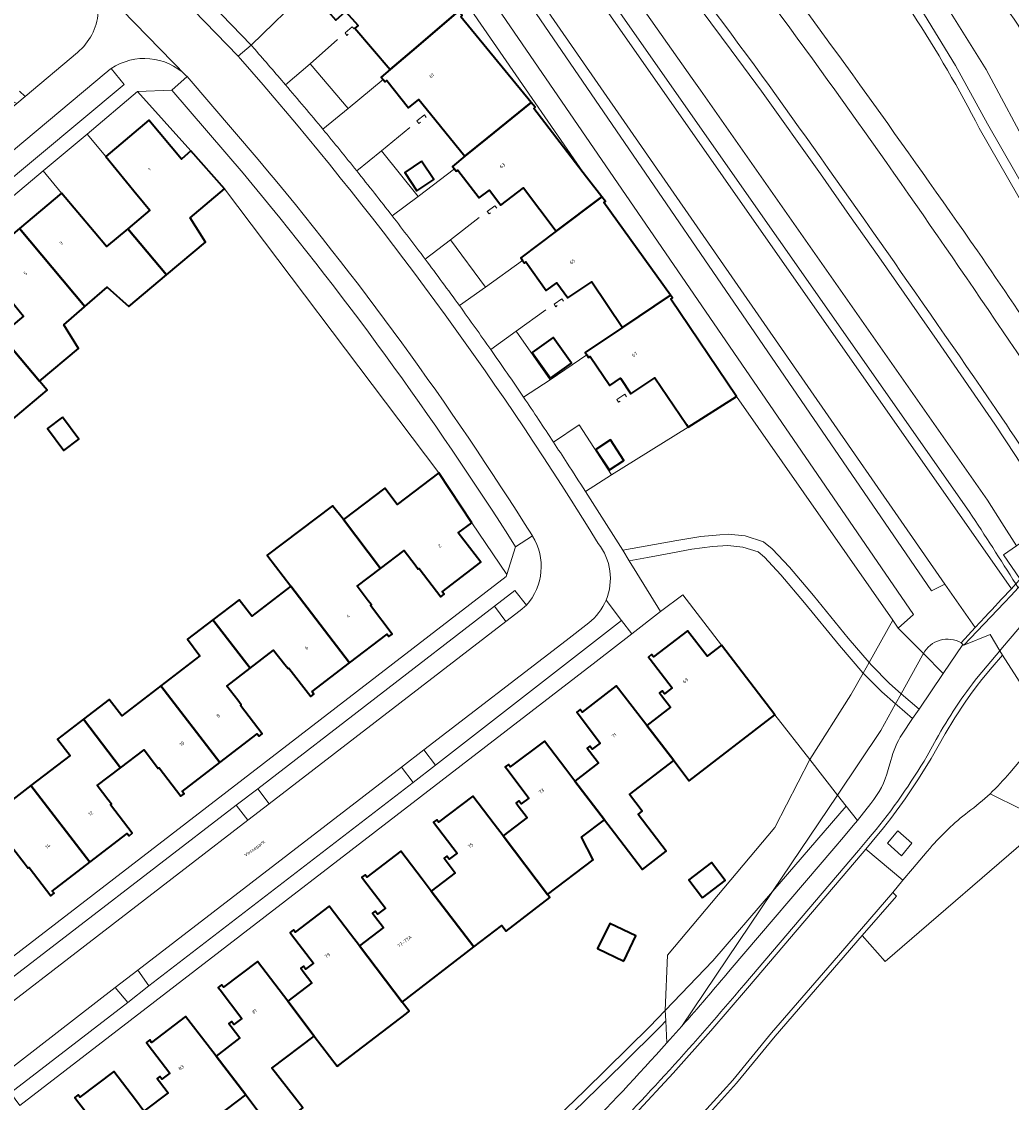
# Model space of a CAD drawing. Header units: metres. Extents: x 197700 to 204338, y 317132 to 325229.
# Tile 959 of 1056: x 198546 to 198649, y 321877 to 321990. Entities that reach past the tile are written whole.
import ezdxf
from ezdxf.enums import TextEntityAlignment as Align

# ---------------------------------------------------------------- set-up
doc = ezdxf.new("R2010")
doc.units = ezdxf.units.M
for name, color, linetype, lineweight in [('B-WE-GR-BEPLANTING_CULTUUR_BODEMBEDEKKER-GV', 90, 'Continuous', 18), ('B-WE-GR-BEPLANTING_CULTUUR_HEESTERS-GV', 90, 'Continuous', 18), ('B-WE-GR-GROENVOORZIENING-GV', 80, 'Continuous', 18), ('B-WE-GW-TALUD_KRUIN-G', 90, 'Continuous', 18), ('B-WE-IE-TERREINAFSCHEIDING_KUNSTMATIG_MUUR-G', 90, 'IE-TERREINAFSCHEIDING-KUNSTMATIG-DICHT', 18), ('B-WE-KW-KUNSTWERK_DEK-GV', 170, 'Continuous', 18), ('B-WE-OG-BEBOUWING-GV', 7, 'Continuous', 35), ('B-WE-OG-BEBOUWING-T18', 10, 'Continuous', 18), ('B-WE-OG-TERREIN_CULTUURSCHEIDING-GV', 7, 'Continuous', 18), ('B-WE-OG-TERREIN_ERF-GV', 7, 'Continuous', 18), ('B-WE-OG-TOPOGRAFIE-T18', 10, 'Continuous', 18), ('B-WE-OG-WATER_SLOOT-GV', 120, 'Continuous', 18), ('B-WE-VH-VERHARDING_ASFALT-GV', 252, 'Continuous', 18), ('B-WE-VH-VERHARDING_BETON-GV', 252, 'Continuous', 18), ('B-WE-VH-VERHARDING_BETONSTRAATSTEEN-GV', 252, 'Continuous', 18), ('B-WE-VH-VERHARDING_GESLOTEN-GV', 252, 'Continuous', 18), ('B-WE-VH-VERHARDING_TEGEL-GV', 252, 'Continuous', 18)]:
    doc.layers.add(name, color=color, linetype=linetype, lineweight=lineweight)
doc.styles.add('NLCS-ISO-M200-T18', font='NLCS-ISO.ttf', dxfattribs={"height": 0.36})
doc.linetypes.add('IE-TERREINAFSCHEIDING-KUNSTMATIG-DICHT', pattern='A,8,-1,[82,NLCS.SHX,S=0.75,R=90,X=0,Y=0],-1', length=10)

msp = doc.modelspace()

# ---------------------------------------------------------------- linework, layer by layer
at = {"layer": 'B-WE-GR-BEPLANTING_CULTUUR_BODEMBEDEKKER-GV'}
for points in [[(198577.132, 321979.062), (198579.806, 321981.231), (198575.816, 321985.933), (198573.226, 321983.711)], [(198568.761, 321974.446), (198561.295, 321983.168), (198557.684, 321983.009), (198563.275, 321976.762)], [(198563.275, 321976.762), (198566.809, 321972.789), (198586.527, 321946.656), (198589.328, 321942.943), (198592.788, 321937.713), (198596.473, 321932.286), (198597.396, 321935.177)], [(198584.431, 321969.939), (198587.156, 321971.984), (198583.315, 321976.79), (198580.701, 321974.676)], [(198591.486, 321960.522), (198594.241, 321962.468), (198590.556, 321967.432), (198587.883, 321965.41)], [(198598.231, 321950.892), (198601.032, 321952.736), (198597.463, 321957.819), (198594.776, 321955.906)], [(198604.719, 321941.009), (198607.473, 321942.734), (198604.069, 321947.995), (198601.363, 321946.187)]]:
    msp.add_lwpolyline(points, dxfattribs=at)
for points in [[(198573.226, 321983.711, -0.0043228), (198577.132, 321979.062)], [(198597.396, 321935.177, 0.0327802), (198568.761, 321974.446)], [(198580.701, 321974.676, -0.0041453), (198584.431, 321969.939)], [(198587.883, 321965.41, -0.0038866), (198591.486, 321960.522)], [(198594.776, 321955.906, -0.0041444), (198598.231, 321950.892)], [(198601.363, 321946.187, -0.0021882), (198602.814, 321943.954)], [(198602.814, 321943.954, -0.0016615), (198604.719, 321941.009)]]:
    msp.add_lwpolyline(points, format="xyb", dxfattribs=at)
at = {"layer": 'B-WE-GR-BEPLANTING_CULTUUR_HEESTERS-GV'}
for points in [[(198595.178, 321928.947), (198596.365, 321927.337), (198597.867, 321928.485), (198598.524, 321929.042), (198597.309, 321930.605)], [(198585.402, 321912.043), (198586.64, 321910.43), (198588.989, 321912.233), (198587.76, 321913.861)], [(198568.042, 321908.053), (198569.264, 321906.46), (198571.52, 321908.198), (198570.305, 321909.772)], [(198557.706, 321890.693), (198555.345, 321888.872), (198556.655, 321887.31), (198558.876, 321889.056)], [(198613.114, 321886.483), (198611.464, 321884.77), (198604.655, 321878.052), (198597.768, 321871.411), (198590.879, 321864.77), (198583.975, 321858.145), (198577.11, 321851.458), (198569.844, 321845.338), (198570.285, 321844.664), (198577.625, 321850.846), (198584.529, 321857.568), (198591.433, 321864.193), (198598.323, 321870.835), (198608.625, 321880.846), (198612.604, 321884.8), (198613.167, 321885.385)]]:
    msp.add_lwpolyline(points, close=True, dxfattribs=at)
at = {"layer": 'B-WE-GR-GROENVOORZIENING-GV'}
for points in [[(198650.374, 321931.766), (198648.629, 321934.347), (198649.993, 321935.29), (198648.48, 321937.687), (198646.965, 321940.082), (198616.826, 321983.158), (198615.937, 321984.379), (198606.823, 321997.343), (198582.174, 322033.714)], [(198580.251, 322032.169), (198604.973, 321996.151), (198645.043, 321938.88)], [(198661.677, 321952.977), (198662.521, 321953.514), (198657.068, 321962.143), (198651.485, 321971.753), (198646.971, 321979.623), (198643.614, 321985.756), (198639.948, 321991.71)], [(198646.092, 321979.145), (198655.138, 321963.375)], [(198608.646, 321934.819), (198614.326, 321935.854), (198616.847, 321936.25), (198618.839, 321936.454), (198619.715, 321936.514), (198621.493, 321936.324), (198623.444, 321935.718), (198624.351, 321934.962), (198626.145, 321933.053), (198628.673, 321930.076), (198632.339, 321925.576), (198634.517, 321923.029), (198636.999, 321927.469), (198620.589, 321950.964), (198615.508, 321947.767), (198607.473, 321942.734), (198604.719, 321941.009)], [(198650.192, 321930.882), (198649.935, 321931.288), (198649.467, 321930.78)], [(198646.713, 321927.833), (198645.675, 321926.703), (198644.197, 321925.094), (198644.372, 321924.926)], [(198644.372, 321924.926), (198644.47, 321924.84), (198647.239, 321925.976), (198648.252, 321924.248), (198648.535, 321923.808), (198653.367, 321916.278), (198654.274, 321914.865), (198652.381, 321912.281), (198652.377, 321912.275), (198652.76, 321912.01), (198651.697, 321909.748), (198652.65, 321906.303), (198652.756, 321905.92), (198671.707, 321877.255), (198677.052, 321867.815)], [(198652.381, 321912.281), (198650.985, 321913.452), (198649.291, 321911.439)], [(198647.227, 321909.238), (198650.483, 321907.636), (198652.65, 321906.303), (198651.697, 321909.748), (198652.76, 321912.01), (198652.377, 321912.275), (198652.381, 321912.281)]]:
    msp.add_lwpolyline(points, dxfattribs=at)
for points in [[(198602.743, 322020.65, -0.0075661), (198628.564, 321986.455)], [(198630.941, 322002.404, -0.0511898), (198646.092, 321979.145)], [(198645.902, 321966.261, 0.0076334), (198622.394, 321998.97)], [(198628.564, 321986.455, -0.0092853), (198653.008, 321951.203)], [(198660.914, 321943.78, 0.0073871), (198645.902, 321966.261)], [(198604.719, 321941.009, -0.0030655), (198608.646, 321934.819)], [(198645.043, 321938.88, -0.0041241), (198649.935, 321931.288)], [(198649.467, 321930.78, -0.0026578), (198646.713, 321927.833)], [(198649.291, 321911.439, -0.0311745), (198647.227, 321909.238)]]:
    msp.add_lwpolyline(points, format="xyb", dxfattribs=at)
for points in [[(198628.305, 321912.833), (198632.619, 321919.635), (198633.894, 321921.915), (198633.877, 321921.932), (198632.647, 321923.369), (198631.418, 321924.807), (198627.75, 321929.308), (198625.25, 321932.254), (198624.388, 321933.17), (198623.527, 321934.087), (198622.86, 321934.643), (198621.249, 321935.143), (198619.693, 321935.31), (198618.081, 321935.199), (198615.914, 321934.921), (198613.135, 321934.421), (198611.233, 321934.072), (198609.33, 321933.724), (198610.136, 321932.427), (198612.626, 321928.398), (198614.967, 321930.136), (198619.018, 321924.85), (198624.634, 321917.533)], [(198637.903, 321919.745), (198640.137, 321923.798), (198640.177, 321923.882), (198640.22, 321923.964), (198637.568, 321926.64), (198636.999, 321927.469), (198634.517, 321923.029), (198634.761, 321922.744), (198636.67, 321920.808)], [(198640.22, 321923.964), (198640.177, 321923.882), (198640.137, 321923.798), (198637.903, 321919.745), (198639.773, 321918.133), (198642.3, 321921.865)]]:
    msp.add_lwpolyline(points, close=True, dxfattribs=at)
at = {"layer": 'B-WE-GW-TALUD_KRUIN-G'}
for points in [[(198577.579, 322024.95), (198642.472, 321931.25), (198645.675, 321926.703)], [(198644.197, 321925.094), (198645.675, 321926.703), (198642.472, 321931.25), (198641.061, 321930.571), (198589.442, 322006.007)]]:
    msp.add_lwpolyline(points, dxfattribs=at)
msp.add_lwpolyline([(198640.22, 321923.964, -0.4199473), (198644.197, 321925.094)], format="xyb", dxfattribs=at)
at = {"layer": 'B-WE-IE-TERREINAFSCHEIDING_KUNSTMATIG_MUUR-G'}
for points in [[(198580.434, 321989.588), (198580.227, 321989.819), (198579.491, 321989.158), (198579.668, 321988.91), (198579.817, 321989.042)], [(198578.685, 321988.467), (198575.816, 321985.933)], [(198575.816, 321985.933), (198579.806, 321981.231)], [(198579.806, 321981.231), (198579.809, 321981.228), (198583.496, 321984.272)], [(198588.011, 321980.296), (198587.809, 321980.545), (198587.033, 321979.915)], [(198587.033, 321979.915), (198587.235, 321979.666), (198587.389, 321979.791)], [(198586.271, 321979.245), (198583.315, 321976.79)], [(198583.315, 321976.79), (198587.156, 321971.984)], [(198587.156, 321971.984), (198590.962, 321974.886)], [(198595.404, 321970.762), (198595.217, 321971.009), (198594.418, 321970.406), (198594.61, 321970.159), (198594.747, 321970.263)], [(198593.57, 321969.78), (198590.556, 321967.432)], [(198590.556, 321967.432), (198594.241, 321962.468)], [(198594.241, 321962.468), (198598.129, 321965.246)], [(198602.423, 321960.998), (198602.24, 321961.248), (198601.427, 321960.666), (198601.609, 321960.403), (198601.768, 321960.519)], [(198600.573, 321960.063), (198597.463, 321957.819)], [(198597.463, 321957.819), (198601.032, 321952.736)], [(198601.032, 321952.736), (198604.874, 321955.334)], [(198609.032, 321950.937), (198608.853, 321951.203), (198608.024, 321950.645)], [(198608.024, 321950.645), (198608.202, 321950.379), (198608.37, 321950.492)], [(198607.473, 321942.734), (198604.069, 321947.995)], [(198615.508, 321947.767), (198607.473, 321942.734)]]:
    msp.add_lwpolyline(points, dxfattribs=at)
at = {"layer": 'B-WE-KW-KUNSTWERK_DEK-GV'}
for points in [[(198651.462, 321932.957), (198650.919, 321932.361), (198650.374, 321931.766), (198649.935, 321931.288), (198649.467, 321930.78)], [(198646.713, 321927.833), (198645.675, 321926.703), (198644.197, 321925.094), (198644.372, 321924.926), (198644.47, 321924.84), (198647.239, 321925.976), (198648.252, 321924.248), (198648.535, 321923.808), (198653.367, 321916.278), (198654.274, 321914.865)]]:
    msp.add_lwpolyline(points, dxfattribs=at)
msp.add_lwpolyline([(198649.467, 321930.78, -0.0026578), (198646.713, 321927.833)], format="xyb", dxfattribs=at)
at = {"layer": 'B-WE-OG-BEBOUWING-GV'}
for points in [[(198583.359, 322000.559), (198575.527, 321993.666), (198575.943, 321993.176), (198576.078, 321993.274), (198578.512, 321990.52), (198579.539, 321991.427), (198580.843, 321989.951), (198580.504, 321989.65), (198584.202, 321985.316), (198586.928, 321987.642), (198591.388, 321991.447)], [(198591.388, 321991.447), (198586.928, 321987.642), (198584.202, 321985.316), (198583.284, 321984.533), (198583.496, 321984.272), (198583.694, 321984.028), (198583.848, 321984.153), (198586.155, 321981.312), (198587.213, 321982.171), (198588.447, 321980.65), (198592.057, 321976.202), (198594.397, 321978.101), (198599.037, 321981.867), (198591.624, 321990.86), (198591.788, 321990.993)], [(198601.66, 321968.35), (198606.434, 321971.962), (198604.848, 321974.022), (198599.297, 321981.229), (198599.459, 321981.355), (198599.037, 321981.867), (198594.397, 321978.101), (198592.057, 321976.202), (198590.753, 321975.143), (198590.962, 321974.886), (198591.162, 321974.638), (198591.305, 321974.747), (198593.564, 321971.825), (198594.646, 321972.644), (198595.824, 321971.088), (198598.216, 321972.899)], [(198557.6, 321972.206), (198557.649, 321972.146), (198558.974, 321970.529), (198556.656, 321968.595), (198560.716, 321963.75), (198564.801, 321967.186), (198563.201, 321969.758), (198566.809, 321972.789), (198563.275, 321976.762), (198562.304, 321975.898), (198558.857, 321979.99), (198554.333, 321976.19)], [(198587.517, 321975.689), (198585.739, 321974.493), (198587.024, 321972.581), (198588.802, 321973.777)], [(198545.284, 321968.622), (198552.159, 321960.416), (198554.491, 321962.458), (198556.77, 321960.431), (198560.716, 321963.75), (198556.656, 321968.595), (198554.412, 321966.723), (198553.106, 321968.28), (198549.708, 321972.332)], [(198601.66, 321968.35), (198597.932, 321965.529), (198598.129, 321965.246), (198598.321, 321964.97), (198598.472, 321965.103), (198600.607, 321962.103), (198601.716, 321962.916), (198602.885, 321961.321), (198605.397, 321963.009), (198608.607, 321958.234), (198613.646, 321961.62), (198606.649, 321971.336), (198606.818, 321971.463), (198606.434, 321971.962)], [(198552.159, 321960.416), (198545.284, 321968.622), (198541.002, 321965.031), (198544.319, 321961.076), (198545.713, 321959.414), (198543.329, 321957.408), (198547.377, 321952.578), (198551.467, 321956.006), (198549.952, 321958.484), (198552.111, 321960.374)], [(198531.956, 321957.436), (198538.789, 321949.281), (198541.513, 321946.04), (198548.17, 321951.634), (198547.377, 321952.578), (198543.329, 321957.408), (198541.074, 321955.511), (198539.632, 321957.232), (198536.367, 321961.13)], [(198615.508, 321947.767), (198620.589, 321950.964), (198613.694, 321961.2), (198613.861, 321961.321), (198613.646, 321961.62), (198608.607, 321958.234), (198604.693, 321955.604), (198604.874, 321955.334), (198605.055, 321955.065), (198605.221, 321955.176), (198607.272, 321952.125), (198608.407, 321952.888), (198609.505, 321951.255), (198612.026, 321952.949), (198615.341, 321948.016)], [(198601.059, 321952.9), (198603.261, 321954.463), (198601.345, 321957.163), (198599.143, 321955.6)], [(198549.801, 321948.791), (198548.208, 321947.604), (198549.931, 321945.291), (198551.524, 321946.479)], [(198607.248, 321943.261), (198608.77, 321944.265), (198607.356, 321946.41), (198605.833, 321945.406)], [(198592.788, 321937.713), (198589.328, 321942.943), (198584.966, 321939.616), (198583.638, 321941.357), (198579.315, 321938.035), (198583.214, 321932.91), (198585.681, 321934.788), (198586.831, 321933.277), (198587.171, 321932.83), (198587.259, 321932.897), (198589.535, 321929.93), (198589.872, 321930.195), (198589.678, 321930.446), (198593.751, 321933.561), (198591.369, 321936.633)], [(198573.78, 321931.041), (198579.96, 321922.993), (198583.897, 321926.016), (198584.088, 321925.759), (198584.427, 321926.017), (198582.15, 321929.009), (198582.237, 321929.076), (198581.902, 321929.517), (198580.748, 321931.033), (198583.214, 321932.91), (198579.315, 321938.035), (198578.154, 321939.501), (198571.284, 321934.294), (198571.365, 321934.189)], [(198565.596, 321927.514), (198569.519, 321922.435), (198571.977, 321924.333), (198573.137, 321922.831), (198573.484, 321922.382), (198573.571, 321922.45), (198575.874, 321919.468), (198576.213, 321919.715), (198576.022, 321919.97), (198579.96, 321922.993), (198573.78, 321931.041), (198569.684, 321927.894), (198568.339, 321929.624)], [(198569.519, 321922.435), (198565.596, 321927.514), (198562.931, 321925.465), (198564.231, 321923.727), (198560.123, 321920.571), (198566.308, 321912.511), (198570.245, 321915.532), (198570.442, 321915.281), (198570.783, 321915.536), (198568.48, 321918.518), (198568.567, 321918.585), (198568.197, 321919.064), (198567.061, 321920.536)], [(198611.525, 321923.362), (198613.839, 321920.375), (198613.025, 321919.738), (198612.785, 321920.058), (198612.507, 321919.849), (198612.724, 321919.564), (198613.667, 321918.326), (198611.163, 321916.398), (198613.996, 321912.719), (198615.618, 321910.612), (198624.634, 321917.533), (198619.018, 321924.85), (198617.521, 321923.682), (198615.463, 321926.352), (198611.89, 321923.617), (198611.682, 321923.863), (198611.339, 321923.602)], [(198552.002, 321917.082), (198555.9, 321911.981), (198558.365, 321913.864), (198559.475, 321912.411), (198559.86, 321911.908), (198559.947, 321911.975), (198562.232, 321908.985), (198562.566, 321909.239), (198562.371, 321909.49), (198566.308, 321912.511), (198560.123, 321920.571), (198556.046, 321917.438), (198554.692, 321919.151)], [(198603.598, 321910.58), (198606.727, 321906.503), (198607.766, 321905.149), (198608.324, 321904.411), (198610.721, 321901.298), (198613.212, 321903.209), (198610.257, 321907.06), (198610.702, 321907.402), (198609.355, 321909.157), (198613.996, 321912.719), (198611.163, 321916.398), (198610.214, 321917.629), (198607.946, 321920.57), (198604.374, 321917.819), (198604.178, 321918.076), (198603.833, 321917.82), (198604.001, 321917.593), (198606.264, 321914.544), (198605.443, 321913.922), (198605.202, 321914.241), (198604.923, 321914.029), (198605.164, 321913.711), (198606.088, 321912.491)], [(198555.9, 321911.981), (198552.002, 321917.082), (198549.277, 321914.985), (198550.589, 321913.259), (198546.472, 321910.095), (198552.654, 321902.047), (198556.588, 321905.068), (198556.79, 321904.817), (198557.127, 321905.084), (198554.842, 321908.074), (198554.93, 321908.141), (198554.542, 321908.648), (198553.435, 321910.097)], [(198606.727, 321906.503), (198603.598, 321910.58), (198602.662, 321911.817), (198600.423, 321914.774), (198596.836, 321912.058), (198596.645, 321912.316), (198596.303, 321912.056), (198596.489, 321911.811), (198598.784, 321908.792), (198597.964, 321908.169), (198597.722, 321908.487), (198597.444, 321908.275), (198597.663, 321907.987), (198598.612, 321906.739), (198596.072, 321904.808), (198600.751, 321898.653), (198605.535, 321902.29), (198604.302, 321904.666)], [(198538.329, 321906.598), (198542.236, 321901.503), (198544.697, 321903.39), (198545.786, 321901.97), (198546.195, 321901.437), (198546.282, 321901.504), (198548.571, 321898.519), (198548.913, 321898.784), (198548.72, 321899.025), (198552.654, 321902.047), (198546.472, 321910.095), (198544.256, 321908.392), (198542.678, 321909.931)], [(198588.527, 321899.022), (198592.991, 321893.148), (198595.931, 321895.413), (198596.388, 321894.819), (198600.977, 321898.356), (198600.751, 321898.653), (198596.072, 321904.808), (198595.124, 321906.057), (198592.891, 321908.997), (198589.292, 321906.261), (198589.099, 321906.516), (198588.764, 321906.262), (198591.246, 321902.998), (198590.418, 321902.368), (198590.176, 321902.687), (198589.897, 321902.475), (198590.108, 321902.197), (198591.059, 321900.946)], [(198581.421, 321900.238), (198583.722, 321897.217), (198582.895, 321896.587), (198582.653, 321896.905), (198582.374, 321896.693), (198582.576, 321896.427), (198583.531, 321895.175), (198581.002, 321893.249), (198585.485, 321887.362), (198592.991, 321893.148), (198588.527, 321899.022), (198587.575, 321900.278), (198585.348, 321903.218), (198581.762, 321900.483), (198581.586, 321900.741), (198581.239, 321900.477)], [(198617.024, 321898.319), (198619.4, 321900.12), (198617.97, 321902.005), (198615.595, 321900.204)], [(198573.863, 321894.458), (198576.164, 321891.436), (198575.337, 321890.806), (198575.095, 321891.124), (198574.817, 321890.912), (198575.078, 321890.57), (198575.98, 321889.386), (198573.451, 321887.46), (198576.245, 321883.791), (198578.654, 321880.626), (198578.813, 321880.747), (198585.937, 321886.173), (198586.224, 321886.392), (198585.485, 321887.362), (198581.002, 321893.249), (198580.048, 321894.502), (198577.817, 321897.431), (198574.239, 321894.706), (198574.051, 321894.953), (198573.694, 321894.68)], [(198608.758, 321891.646), (198610.036, 321894.302), (198607.287, 321895.625), (198606.009, 321892.968)], [(198569.037, 321877.599), (198571.932, 321873.806), (198575.043, 321876.242), (198571.789, 321880.398), (198576.245, 321883.791), (198573.451, 321887.46), (198572.549, 321888.644), (198570.272, 321891.635), (198566.694, 321888.91), (198566.506, 321889.156), (198566.164, 321888.899), (198566.345, 321888.658), (198568.621, 321885.629), (198567.79, 321885.005), (198567.543, 321885.332), (198567.264, 321885.122), (198567.506, 321884.799), (198568.411, 321883.595), (198565.921, 321881.676)], [(198569.037, 321877.599), (198565.921, 321881.676), (198564.983, 321882.904), (198562.728, 321885.856), (198559.148, 321883.121), (198558.959, 321883.374), (198558.616, 321883.114), (198558.803, 321882.867), (198561.074, 321879.872), (198560.247, 321879.246), (198560.013, 321879.556), (198559.734, 321879.345), (198559.988, 321879.011), (198560.885, 321877.827), (198558.351, 321875.906), (198561.496, 321871.757), (198562.806, 321870.029), (198565.751, 321872.304), (198564.407, 321874.065)], [(198551.282, 321877.097), (198553.586, 321874.097), (198552.769, 321873.47), (198552.526, 321873.787), (198552.248, 321873.574), (198552.491, 321873.257), (198553.417, 321872.052), (198550.832, 321870.067), (198557.14, 321861.83), (198562.155, 321865.757), (198558.992, 321869.796), (198561.496, 321871.757), (198558.351, 321875.906), (198557.454, 321877.089), (198555.188, 321880.077), (198551.619, 321877.355), (198551.433, 321877.599), (198551.096, 321877.34)]]:
    msp.add_lwpolyline(points, close=True, dxfattribs=at)
at = {"layer": 'B-WE-OG-TERREIN_CULTUURSCHEIDING-GV'}
for points in [[(198645.043, 321938.88), (198604.973, 321996.151), (198580.251, 322032.169)], [(198579.57, 322031.702), (198604.186, 321995.535), (198649.467, 321930.78), (198649.935, 321931.288)], [(198649.467, 321930.78), (198604.186, 321995.535), (198579.57, 322031.702)], [(198576.765, 322024.533), (198589.442, 322006.007), (198641.061, 321930.571), (198642.472, 321931.25), (198577.579, 322024.95)], [(198577.579, 322024.95), (198642.472, 321931.25), (198645.675, 321926.703), (198646.713, 321927.833)], [(198589.442, 322006.007), (198587.167, 322003.988), (198639.178, 321928.076), (198637.582, 321926.635), (198636.999, 321927.469), (198637.568, 321926.64), (198640.22, 321923.964)], [(198644.197, 321925.094), (198645.675, 321926.703), (198642.472, 321931.25), (198641.061, 321930.571), (198589.442, 322006.007)], [(198554.051, 322003.989), (198554.105, 322003.95), (198569.607, 321987.881), (198575.527, 321993.666)], [(198606.823, 321997.343), (198615.937, 321984.379), (198616.826, 321983.158), (198646.965, 321940.082), (198648.48, 321937.687), (198649.993, 321935.29), (198654.175, 321938.183), (198649.885, 321944.783), (198647.715, 321948.067), (198641.656, 321956.864), (198635.551, 321965.628), (198632.476, 321969.995), (198629.4, 321974.361), (198623.203, 321983.061), (198620.036, 321987.364), (198610.474, 322000.228)], [(198610.474, 322000.228), (198620.036, 321987.364), (198623.203, 321983.061), (198629.4, 321974.361), (198632.476, 321969.995), (198635.551, 321965.628), (198641.656, 321956.864), (198647.715, 321948.067), (198649.885, 321944.783), (198654.175, 321938.183), (198654.963, 321938.805)], [(198637.534, 321998.527), (198643.145, 321991.214), (198646.809, 321985.337), (198651.63, 321976.364), (198659.525, 321964.478), (198660.607, 321964.999), (198659.676, 321966.674)], [(198639.948, 321991.71), (198643.614, 321985.756), (198646.971, 321979.623), (198651.485, 321971.753), (198657.068, 321962.143), (198662.521, 321953.514), (198665.863, 321955.64), (198665.521, 321956.16), (198660.607, 321964.999), (198659.525, 321964.478), (198651.63, 321976.364), (198646.809, 321985.337), (198643.145, 321991.214)], [(198545.268, 321983.038), (198545.884, 321982.489), (198551.368, 321987.11)], [(198640.22, 321923.964), (198642.3, 321921.865), (198644.372, 321924.926)], [(198644.372, 321924.926), (198644.197, 321925.094)], [(198637.999, 321915.512), (198639.096, 321917.132), (198637.473, 321918.532), (198637.311, 321918.671), (198635.77, 321915.875), (198631.212, 321909.109), (198632.127, 321907.938), (198633.292, 321906.449), (198634.719, 321908.233)], [(198636.527, 321911.78), (198636.791, 321912.725)], [(198638.066, 321900.163), (198636.999, 321898.883), (198637.388, 321898.5), (198633.805, 321894.359), (198636.224, 321891.634), (198652.756, 321905.92), (198652.65, 321906.303), (198650.483, 321907.636), (198647.227, 321909.238)], [(198619.941, 321890.73), (198630.81, 321903.491), (198631.849, 321904.691), (198632.861, 321905.91), (198633.292, 321906.449), (198632.127, 321907.938), (198624.414, 321899.006), (198624.375, 321898.96)], [(198764.4, 321622.973), (198762.343, 321636.763), (198757.828, 321657.757), (198757.502, 321659.272), (198752.309, 321680.945), (198746.967, 321700.976), (198741.272, 321720.43), (198734.651, 321740.931), (198727.328, 321761.122), (198719.136, 321782.632), (198710.356, 321803.593), (198701.032, 321823.587), (198690.693, 321843.379), (198682.482, 321858.111), (198677.052, 321867.815), (198671.707, 321877.255), (198652.756, 321905.92), (198636.224, 321891.634), (198633.805, 321894.359), (198624.655, 321883.785), (198620.583, 321878.843), (198616.488, 321874.301)], [(198640.929, 321903.529), (198640.636, 321903.179), (198639.065, 321901.362), (198638.066, 321900.163)], [(198624.375, 321898.96), (198614.858, 321884.834)], [(198613.28, 321883.062), (198613.167, 321885.385), (198612.604, 321884.8), (198608.625, 321880.846), (198598.323, 321870.835), (198591.433, 321864.193), (198584.529, 321857.568), (198577.625, 321850.846), (198570.285, 321844.664), (198569.844, 321845.338), (198569.77, 321845.276), (198569.162, 321844.775), (198558.594, 321836.069), (198547.809, 321827.182), (198547.658, 321827.014), (198548.388, 321826.384), (198550.518, 321827.684), (198551.33, 321828.248), (198559.14, 321834.03)]]:
    msp.add_lwpolyline(points, dxfattribs=at)
for points in [[(198624.013, 321983.647, 0.0069291), (198598.298, 322017.831)], [(198551.368, 321987.11, 0.4265096), (198552.009, 321995.754)], [(198652.084, 321985.831, 0.1765813), (198644.853, 321995.347)], [(198648.544, 321948.626, 0.0052747), (198624.013, 321983.647)], [(198654.963, 321938.805, 0.0038055), (198648.544, 321948.626)], [(198649.935, 321931.288, 0.0041241), (198645.043, 321938.88)], [(198646.713, 321927.833, 0.0026578), (198649.467, 321930.78)], [(198644.197, 321925.094, 0.4199473), (198640.22, 321923.964)], [(198640.22, 321923.964, -0.4199473), (198644.197, 321925.094)], [(198636.791, 321912.725, -0.0774211), (198637.999, 321915.512)], [(198634.719, 321908.233, 0.1066058), (198636.527, 321911.78)], [(198647.227, 321909.238, -0.0310537), (198644.905, 321907.31)], [(198644.905, 321907.31, 0.0527484), (198640.929, 321903.529)], [(198614.858, 321884.834, 0.0062572), (198619.941, 321890.73)], [(198603.96, 321873.135, 0.0110671), (198613.28, 321883.062)]]:
    msp.add_lwpolyline(points, format="xyb", dxfattribs=at)
for points in [[(198587.167, 322003.988), (198585.301, 322002.332), (198604.848, 321974.022), (198606.434, 321971.962), (198606.818, 321971.463), (198606.649, 321971.336), (198613.646, 321961.62), (198613.861, 321961.321), (198613.694, 321961.2), (198620.589, 321950.964), (198636.999, 321927.469), (198637.582, 321926.635), (198639.178, 321928.076)], [(198585.301, 322002.332), (198583.359, 322000.559), (198591.388, 321991.447), (198591.788, 321990.993), (198591.624, 321990.86), (198599.037, 321981.867), (198599.459, 321981.355), (198599.297, 321981.229), (198604.848, 321974.022)], [(198628.305, 321912.833), (198631.212, 321909.109), (198635.77, 321915.875), (198637.311, 321918.671), (198635.849, 321919.931), (198633.894, 321921.915), (198632.619, 321919.635)], [(198614.858, 321884.834), (198624.375, 321898.96), (198618.123, 321891.683), (198613.114, 321886.483), (198613.167, 321885.385), (198613.28, 321883.062)]]:
    msp.add_lwpolyline(points, close=True, dxfattribs=at)
at = {"layer": 'B-WE-OG-TERREIN_ERF-GV'}
for points in [[(198575.527, 321993.666), (198569.607, 321987.881), (198569.994, 321987.442)], [(198601.363, 321946.187), (198604.069, 321947.995), (198607.473, 321942.734), (198615.508, 321947.767), (198615.341, 321948.016), (198612.026, 321952.949), (198609.505, 321951.255), (198608.407, 321952.888), (198607.272, 321952.125), (198605.221, 321955.176), (198605.055, 321955.065), (198604.874, 321955.334), (198604.693, 321955.604), (198608.607, 321958.234), (198605.397, 321963.009), (198602.885, 321961.321), (198601.716, 321962.916), (198600.607, 321962.103), (198598.472, 321965.103), (198598.321, 321964.97), (198598.129, 321965.246), (198597.932, 321965.529), (198601.66, 321968.35), (198598.216, 321972.899), (198595.824, 321971.088), (198594.646, 321972.644), (198593.564, 321971.825), (198591.305, 321974.747), (198591.162, 321974.638), (198590.962, 321974.886), (198590.753, 321975.143), (198592.057, 321976.202), (198588.447, 321980.65), (198587.213, 321982.171), (198586.155, 321981.312), (198583.848, 321984.153), (198583.694, 321984.028), (198583.496, 321984.272), (198583.284, 321984.533), (198584.202, 321985.316), (198580.504, 321989.65), (198580.843, 321989.951), (198579.539, 321991.427)], [(198573.226, 321983.711), (198575.816, 321985.933), (198579.806, 321981.231), (198577.132, 321979.062)], [(198580.701, 321974.676), (198583.315, 321976.79), (198587.156, 321971.984)], [(198544.256, 321908.392), (198546.472, 321910.095), (198550.589, 321913.259), (198549.277, 321914.985), (198552.002, 321917.082), (198554.692, 321919.151), (198556.046, 321917.438), (198560.123, 321920.571), (198564.231, 321923.727), (198562.931, 321925.465), (198565.596, 321927.514), (198568.339, 321929.624), (198569.684, 321927.894), (198573.78, 321931.041), (198571.365, 321934.189), (198571.284, 321934.294), (198578.154, 321939.501), (198579.315, 321938.035), (198583.638, 321941.357), (198584.966, 321939.616), (198589.328, 321942.943), (198586.527, 321946.656), (198566.809, 321972.789), (198563.201, 321969.758), (198564.801, 321967.186), (198560.716, 321963.75), (198556.77, 321960.431), (198554.491, 321962.458), (198552.159, 321960.416), (198552.111, 321960.374), (198549.952, 321958.484), (198551.467, 321956.006), (198547.377, 321952.578), (198548.17, 321951.634), (198541.513, 321946.04)], [(198587.156, 321971.984), (198584.431, 321969.939)], [(198587.883, 321965.41), (198590.556, 321967.432), (198594.241, 321962.468), (198591.486, 321960.522)], [(198594.776, 321955.906), (198597.463, 321957.819), (198601.032, 321952.736), (198598.231, 321950.892)], [(198527.53, 321879.016), (198596.405, 321932.072), (198596.473, 321932.286), (198592.788, 321937.713), (198591.369, 321936.633), (198593.751, 321933.561), (198589.678, 321930.446), (198589.872, 321930.195), (198589.535, 321929.93), (198587.259, 321932.897), (198587.171, 321932.83), (198586.831, 321933.277), (198585.681, 321934.788), (198583.214, 321932.91), (198580.748, 321931.033), (198581.902, 321929.517), (198582.237, 321929.076), (198582.15, 321929.009), (198584.427, 321926.017), (198584.088, 321925.759), (198583.897, 321926.016), (198579.96, 321922.993), (198576.022, 321919.97), (198576.213, 321919.715), (198575.874, 321919.468), (198573.571, 321922.45), (198573.484, 321922.382), (198573.137, 321922.831), (198571.977, 321924.333), (198569.519, 321922.435), (198567.061, 321920.536), (198568.197, 321919.064), (198568.567, 321918.585), (198568.48, 321918.518), (198570.783, 321915.536), (198570.442, 321915.281), (198570.245, 321915.532), (198566.308, 321912.511), (198562.371, 321909.49), (198562.566, 321909.239), (198562.232, 321908.985), (198559.947, 321911.975), (198559.86, 321911.908), (198559.475, 321912.411), (198558.365, 321913.864), (198555.9, 321911.981), (198553.435, 321910.097), (198554.542, 321908.648), (198554.93, 321908.141), (198554.842, 321908.074), (198557.127, 321905.084), (198556.79, 321904.817), (198556.588, 321905.068), (198552.654, 321902.047), (198548.72, 321899.025), (198548.913, 321898.784), (198548.571, 321898.519), (198546.282, 321901.504), (198546.195, 321901.437), (198545.786, 321901.97), (198544.697, 321903.39)], [(198553.586, 321874.097), (198551.282, 321877.097), (198551.096, 321877.34), (198551.433, 321877.599), (198551.619, 321877.355), (198555.188, 321880.077), (198557.454, 321877.089), (198558.351, 321875.906), (198560.885, 321877.827), (198559.988, 321879.011), (198559.734, 321879.345), (198560.013, 321879.556), (198560.247, 321879.246), (198561.074, 321879.872), (198558.803, 321882.867), (198558.616, 321883.114), (198558.959, 321883.374), (198559.148, 321883.121), (198562.728, 321885.856), (198564.983, 321882.904), (198565.921, 321881.676), (198568.411, 321883.595), (198567.506, 321884.799), (198567.264, 321885.122), (198567.543, 321885.332), (198567.79, 321885.005), (198568.621, 321885.629), (198566.345, 321888.658), (198566.164, 321888.899), (198566.506, 321889.156), (198566.694, 321888.91), (198570.272, 321891.635), (198572.549, 321888.644), (198573.451, 321887.46), (198575.98, 321889.386), (198575.078, 321890.57), (198574.817, 321890.912), (198575.095, 321891.124), (198575.337, 321890.806), (198576.164, 321891.436), (198573.863, 321894.458), (198573.694, 321894.68), (198574.051, 321894.953), (198574.239, 321894.706), (198577.817, 321897.431), (198580.048, 321894.502), (198581.002, 321893.249), (198583.531, 321895.175), (198582.576, 321896.427), (198582.374, 321896.693), (198582.653, 321896.905), (198582.895, 321896.587), (198583.722, 321897.217), (198581.421, 321900.238), (198581.239, 321900.477), (198581.586, 321900.741), (198581.762, 321900.483), (198585.348, 321903.218), (198587.575, 321900.278), (198588.527, 321899.022), (198591.059, 321900.946), (198590.108, 321902.197), (198589.897, 321902.475), (198590.176, 321902.687), (198590.418, 321902.368), (198591.246, 321902.998), (198588.764, 321906.262), (198589.099, 321906.516), (198589.292, 321906.261), (198592.891, 321908.997), (198595.124, 321906.057), (198596.072, 321904.808), (198598.612, 321906.739), (198597.663, 321907.987), (198597.444, 321908.275), (198597.722, 321908.487), (198597.964, 321908.169), (198598.784, 321908.792), (198596.489, 321911.811), (198596.303, 321912.056), (198596.645, 321912.316), (198596.836, 321912.058), (198600.423, 321914.774), (198602.662, 321911.817), (198603.598, 321910.58), (198606.088, 321912.491), (198605.164, 321913.711), (198604.923, 321914.029), (198605.202, 321914.241), (198605.443, 321913.922), (198606.264, 321914.544), (198604.001, 321917.593), (198603.833, 321917.82), (198604.178, 321918.076), (198604.374, 321917.819), (198607.946, 321920.57), (198610.214, 321917.629), (198611.163, 321916.398), (198613.667, 321918.326), (198612.724, 321919.564), (198612.507, 321919.849), (198612.785, 321920.058), (198613.025, 321919.738), (198613.839, 321920.375), (198611.525, 321923.362), (198611.339, 321923.602), (198611.682, 321923.863), (198611.89, 321923.617), (198615.463, 321926.352), (198617.521, 321923.682), (198619.018, 321924.85), (198614.967, 321930.136), (198612.626, 321928.398), (198609.586, 321926.045), (198605.841, 321923.147), (198545.33, 321876.492)], [(198597.768, 321871.411), (198604.655, 321878.052), (198611.464, 321884.77), (198613.114, 321886.483), (198613.35, 321892.287), (198624.619, 321905.687), (198628.305, 321912.833), (198624.634, 321917.533), (198615.618, 321910.612), (198613.996, 321912.719), (198609.355, 321909.157), (198610.702, 321907.402), (198610.257, 321907.06), (198613.212, 321903.209), (198610.721, 321901.298), (198608.324, 321904.411), (198607.766, 321905.149), (198606.727, 321906.503), (198604.302, 321904.666), (198605.535, 321902.29), (198600.751, 321898.653), (198600.977, 321898.356), (198596.388, 321894.819), (198595.931, 321895.413), (198592.991, 321893.148), (198585.485, 321887.362), (198586.224, 321886.392), (198585.937, 321886.173), (198578.813, 321880.747), (198578.654, 321880.626), (198576.245, 321883.791), (198571.789, 321880.398), (198575.043, 321876.242)], [(198571.932, 321873.806), (198569.037, 321877.599), (198564.407, 321874.065)]]:
    msp.add_lwpolyline(points, dxfattribs=at)
for points in [[(198569.994, 321987.442, -0.0032965), (198573.226, 321983.711)], [(198577.132, 321979.062, -0.0038946), (198580.701, 321974.676)], [(198584.431, 321969.939, -0.0038978), (198587.883, 321965.41)], [(198591.486, 321960.522, -0.0038146), (198594.776, 321955.906)], [(198598.231, 321950.892, -0.0039255), (198601.363, 321946.187)]]:
    msp.add_lwpolyline(points, format="xyb", dxfattribs=at)
for points in [[(198552.403, 321978.546), (198554.333, 321976.19), (198558.857, 321979.99), (198562.304, 321975.898), (198563.275, 321976.762), (198557.684, 321983.009)], [(198552.403, 321978.546), (198547.762, 321974.68), (198549.708, 321972.332), (198553.106, 321968.28), (198554.412, 321966.723), (198556.656, 321968.595), (198558.974, 321970.529), (198557.649, 321972.146), (198557.6, 321972.206), (198554.333, 321976.19)], [(198587.517, 321975.689), (198588.802, 321973.777), (198587.024, 321972.581), (198585.739, 321974.493)], [(198541.002, 321965.031), (198545.284, 321968.622), (198549.708, 321972.332), (198547.762, 321974.68), (198539.05, 321967.354)], [(198534.415, 321963.452), (198536.367, 321961.13), (198539.632, 321957.232), (198541.074, 321955.511), (198543.329, 321957.408), (198545.713, 321959.414), (198544.319, 321961.076), (198541.002, 321965.031), (198539.05, 321967.354)], [(198601.059, 321952.9), (198599.143, 321955.6), (198601.345, 321957.163), (198603.261, 321954.463)], [(198549.801, 321948.791), (198551.524, 321946.479), (198549.931, 321945.291), (198548.208, 321947.604)], [(198607.248, 321943.261), (198605.833, 321945.406), (198607.356, 321946.41), (198608.77, 321944.265)], [(198624.375, 321898.96), (198631.212, 321909.109), (198628.305, 321912.833), (198624.619, 321905.687), (198613.35, 321892.287), (198613.114, 321886.483), (198618.123, 321891.683)], [(198631.212, 321909.109), (198624.375, 321898.96), (198624.414, 321899.006), (198632.127, 321907.938)], [(198617.024, 321898.319), (198615.595, 321900.204), (198617.97, 321902.005), (198619.4, 321900.12)], [(198608.758, 321891.646), (198606.009, 321892.968), (198607.287, 321895.625), (198610.036, 321894.302)]]:
    msp.add_lwpolyline(points, close=True, dxfattribs=at)
at = {"layer": 'B-WE-OG-WATER_SLOOT-GV'}
msp.add_lwpolyline([(198644.853, 321995.347, -0.1765813), (198652.084, 321985.831)], format="xyb", dxfattribs=at)
at = {"layer": 'B-WE-VH-VERHARDING_ASFALT-GV'}
for points in [[(198628.564, 321986.455, 0.0075661), (198602.743, 322020.65)], [(198598.298, 322017.831, -0.0069291), (198624.013, 321983.647)], [(198646.092, 321979.145, 0.0511898), (198630.941, 322002.404)], [(198622.394, 321998.97, -0.0076334), (198645.902, 321966.261)], [(198552.009, 321995.754, -0.4265096), (198551.368, 321987.11)], [(198554.909, 321985.415, -0.3570921), (198562.767, 321984.699)], [(198603.223, 321940.077, 0.0388033), (198568.487, 321986.448)], [(198653.008, 321951.203, 0.0092853), (198628.564, 321986.455)], [(198554.386, 321985.019, -0.0271364), (198554.909, 321985.415)], [(198624.013, 321983.647, -0.0052747), (198648.544, 321948.626)], [(198570.366, 321975.857, -0.0344358), (198599.149, 321936.343)], [(198645.902, 321966.261, -0.0073871), (198660.914, 321943.78)], [(198648.544, 321948.626, -0.0038055), (198654.963, 321938.805)], [(198599.172, 321936.307, -0.3328937), (198598.524, 321929.042)], [(198606.892, 321929.58, 0.2716762), (198606.069, 321935.539)], [(198605.072, 321927.184, 0.1285563), (198606.892, 321929.58)], [(198647.227, 321909.238, 0.0311745), (198649.291, 321911.439)], [(198644.905, 321907.31, 0.0310537), (198647.227, 321909.238)], [(198640.929, 321903.529, -0.0527484), (198644.905, 321907.31)]]:
    msp.add_lwpolyline(points, format="xyb", dxfattribs=at)
for points in [[(198526.729, 322011.725), (198463.627, 321927.67), (198464.273, 321927.038), (198473.42, 321918.077), (198473.901, 321917.567), (198554.386, 321985.019)], [(198568.487, 321986.448), (198568.244, 321986.725), (198553.088, 322002.364)], [(198562.767, 321984.699), (198552.009, 321995.754)], [(198552.009, 321995.754), (198562.767, 321984.699), (198562.886, 321984.579), (198570.366, 321975.857)], [(198551.368, 321987.11), (198545.884, 321982.489), (198545.003, 321981.759), (198483.236, 321930.002), (198481.322, 321928.415), (198478.638, 321926.138)], [(198544.524, 321981.994), (198545.003, 321981.759), (198545.884, 321982.489), (198545.268, 321983.038)], [(198655.138, 321963.375), (198646.092, 321979.145)], [(198606.069, 321935.539), (198605.004, 321937.243), (198603.223, 321940.077)], [(198599.149, 321936.343), (198599.172, 321936.307)], [(198598.524, 321929.042), (198597.867, 321928.485), (198596.365, 321927.337)], [(198651.76, 321928.384), (198648.547, 321924.597), (198648.252, 321924.248), (198648.535, 321923.808), (198653.367, 321916.278)], [(198596.365, 321927.337), (198571.52, 321908.198), (198569.264, 321906.46), (198544.18, 321887.137), (198541.915, 321885.392), (198529.893, 321876.132), (198528.982, 321875.43), (198525.25, 321872.054), (198520.432, 321866.248), (198516.612, 321861.837), (198514.46, 321859.354), (198513.519, 321858.183), (198513.516, 321858.18)], [(198518.47, 321855.604), (198518.563, 321855.712), (198520.74, 321858.253), (198524.627, 321862.79), (198524.853, 321863.053), (198529.722, 321868.206), (198530.325, 321868.84), (198531.13, 321869.687), (198531.878, 321870.377), (198532.372, 321870.777), (198541.326, 321878.017), (198542.206, 321878.729), (198542.573, 321879.026), (198543.105, 321879.436), (198555.345, 321888.872), (198557.706, 321890.693), (198585.402, 321912.043), (198587.76, 321913.861), (198602.712, 321925.348), (198605.072, 321927.184)], [(198649.291, 321911.439), (198650.985, 321913.452), (198650.974, 321913.461), (198653.367, 321916.278), (198648.535, 321923.808), (198647.454, 321922.531), (198646.374, 321921.253), (198645.778, 321920.467), (198645.183, 321919.68), (198644.621, 321918.87), (198643.529, 321917.228), (198642.505, 321915.542), (198641.044, 321912.962), (198639.72, 321910.803), (198639.014, 321909.752), (198638.309, 321908.7), (198636.812, 321906.657), (198636.023, 321905.667), (198634.855, 321904.231), (198634.177, 321903.405)], [(198636.999, 321898.883), (198638.066, 321900.163), (198634.177, 321903.405), (198633.801, 321902.948), (198621.741, 321888.827), (198617.889, 321884.325), (198613.945, 321879.902), (198609.912, 321875.561), (198605.791, 321871.303), (198595.706, 321861.527), (198585.313, 321852.084), (198574.622, 321842.98), (198563.642, 321834.226), (198561.266, 321832.385), (198554.09, 321827.03), (198552.085, 321825.555), (198551.789, 321825.995), (198550.519, 321825.048)], [(198634.177, 321903.405), (198638.066, 321900.163), (198639.065, 321901.362), (198640.636, 321903.179), (198640.929, 321903.529)], [(198543.548, 321814.115), (198554.96, 321820.927), (198555.218, 321821.103), (198555.33, 321821.18), (198555.081, 321821.476), (198556.946, 321822.839), (198560.331, 321825.226), (198563.804, 321827.886), (198568.393, 321831.266), (198575.033, 321836.574), (198582.37, 321842.727), (198585.975, 321845.879), (198593.113, 321852.222), (198596.646, 321855.413), (198603.59, 321861.912), (198612.308, 321870.578), (198616.123, 321874.643), (198618.164, 321876.906), (198620.204, 321879.17), (198624.277, 321884.112), (198630.656, 321891.48), (198636.999, 321898.883)]]:
    msp.add_lwpolyline(points, dxfattribs=at)
msp.add_lwpolyline([(198637.542, 321905.33), (198639, 321904.046), (198637.936, 321902.731), (198636.441, 321904.051)], close=True, dxfattribs=at)
at = {"layer": 'B-WE-VH-VERHARDING_BETON-GV'}
msp.add_lwpolyline([(198651.719, 321932.548), (198651.174, 321931.951), (198650.628, 321931.355), (198650.192, 321930.882), (198649.449, 321930.08), (198648.703, 321929.28), (198644.47, 321924.84), (198647.239, 321925.976), (198648.252, 321924.248), (198648.547, 321924.597), (198651.76, 321928.384), (198652.166, 321928.862), (198653.239, 321930.127), (198657.386, 321935.016), (198660.918, 321939.179), (198662.601, 321941.162), (198666.44, 321945.686), (198669.817, 321949.627), (198671.214, 321951.257)], dxfattribs=at)
msp.add_lwpolyline([(198637.542, 321905.33), (198636.441, 321904.051), (198637.936, 321902.731), (198639, 321904.046)], close=True, dxfattribs=at)
at = {"layer": 'B-WE-VH-VERHARDING_BETONSTRAATSTEEN-GV'}
for points in [[(198569.994, 321987.442), (198569.607, 321987.881), (198568.244, 321986.725), (198568.487, 321986.448)], [(198554.909, 321985.415), (198556.268, 321983.755), (198475.159, 321916.053), (198471.277, 321912.813), (198469.697, 321914.301), (198465.465, 321918.43), (198464.292, 321917.201), (198470.109, 321911.476), (198471.19, 321910.412), (198482.931, 321920.307), (198483.373, 321920.69), (198485.695, 321922.648), (198494.402, 321929.934)], [(198554.386, 321985.019), (198473.901, 321917.567), (198473.905, 321917.308), (198475.159, 321916.053)], [(198475.159, 321916.053), (198556.268, 321983.755), (198554.909, 321985.415)], [(198494.402, 321929.934), (198499.036, 321933.824), (198507.743, 321941.114), (198512.346, 321945.006), (198521.025, 321952.221), (198534.415, 321963.452), (198539.05, 321967.354), (198547.762, 321974.68), (198552.403, 321978.546), (198557.684, 321983.009), (198561.295, 321983.168), (198562.886, 321984.579), (198562.767, 321984.699)], [(198570.366, 321975.857), (198562.886, 321984.579), (198561.295, 321983.168), (198568.761, 321974.446)], [(198603.223, 321940.077), (198605.004, 321937.243), (198606.069, 321935.539)], [(198599.172, 321936.307), (198599.149, 321936.343), (198597.396, 321935.177), (198596.473, 321932.286), (198596.405, 321932.072), (198527.53, 321879.016), (198528.694, 321877.596), (198540.699, 321887.016), (198542.907, 321888.728), (198568.042, 321908.053), (198570.305, 321909.772), (198595.178, 321928.947), (198597.309, 321930.605), (198598.524, 321929.042)], [(198597.396, 321935.177), (198599.149, 321936.343)], [(198606.892, 321929.58), (198608.517, 321927.448), (198609.586, 321926.045), (198612.626, 321928.398), (198610.136, 321932.427), (198609.33, 321933.724), (198608.646, 321934.819)], [(198602.712, 321925.348), (198587.76, 321913.861), (198588.989, 321912.233), (198608.517, 321927.448), (198606.892, 321929.58)], [(198605.072, 321927.184), (198602.712, 321925.348)], [(198609.912, 321875.561), (198613.945, 321879.902), (198617.889, 321884.325), (198621.741, 321888.827), (198633.801, 321902.948), (198634.177, 321903.405), (198634.855, 321904.231), (198636.023, 321905.667), (198636.812, 321906.657), (198638.309, 321908.7), (198639.014, 321909.752), (198639.72, 321910.803), (198641.044, 321912.962), (198642.505, 321915.542), (198643.529, 321917.228), (198644.621, 321918.87), (198645.183, 321919.68), (198645.778, 321920.467), (198646.374, 321921.253), (198647.454, 321922.531), (198648.535, 321923.808), (198648.252, 321924.248)], [(198648.252, 321924.248), (198645.981, 321921.563)], [(198641.573, 321914.931), (198640.612, 321913.215)], [(198634.849, 321904.996), (198634.469, 321904.548), (198633.418, 321903.269), (198621.358, 321889.148)], [(198616.488, 321874.301), (198620.583, 321878.843), (198624.655, 321883.785), (198633.805, 321894.359), (198637.388, 321898.5), (198636.999, 321898.883), (198630.656, 321891.48), (198624.277, 321884.112), (198620.204, 321879.17), (198618.164, 321876.906), (198616.123, 321874.643)]]:
    msp.add_lwpolyline(points, dxfattribs=at)
for points in [[(198573.226, 321983.711, 0.0032965), (198569.994, 321987.442)], [(198562.767, 321984.699, 0.3570921), (198554.909, 321985.415)], [(198568.487, 321986.448, -0.0388033), (198603.223, 321940.077)], [(198554.909, 321985.415, 0.0271364), (198554.386, 321985.019)], [(198577.132, 321979.062, 0.0043228), (198573.226, 321983.711)], [(198580.701, 321974.676, 0.0038946), (198577.132, 321979.062)], [(198599.149, 321936.343, 0.0344358), (198570.366, 321975.857)], [(198568.761, 321974.446, -0.0327802), (198597.396, 321935.177)], [(198584.431, 321969.939, 0.0041453), (198580.701, 321974.676)], [(198587.883, 321965.41, 0.0038978), (198584.431, 321969.939)], [(198591.486, 321960.522, 0.0038866), (198587.883, 321965.41)], [(198594.776, 321955.906, 0.0038146), (198591.486, 321960.522)], [(198598.231, 321950.892, 0.0041444), (198594.776, 321955.906)], [(198601.363, 321946.187, 0.0039255), (198598.231, 321950.892)], [(198602.814, 321943.954, 0.0021882), (198601.363, 321946.187)], [(198604.719, 321941.009, 0.0016615), (198602.814, 321943.954)], [(198608.646, 321934.819, 0.0030655), (198604.719, 321941.009)], [(198598.524, 321929.042, 0.3328937), (198599.172, 321936.307)], [(198606.069, 321935.539, -0.2716762), (198606.892, 321929.58)], [(198606.892, 321929.58, -0.1285563), (198605.072, 321927.184)], [(198645.981, 321921.563, 0.0407494), (198641.573, 321914.931)], [(198640.612, 321913.215, -0.0410427), (198634.849, 321904.996)], [(198621.358, 321889.148, -0.0204259), (198605.435, 321871.654)]]:
    msp.add_lwpolyline(points, format="xyb", dxfattribs=at)
for points in [[(198571.52, 321908.198), (198596.365, 321927.337), (198595.178, 321928.947), (198570.305, 321909.772)], [(198558.876, 321889.056), (198556.655, 321887.31), (198544.319, 321877.83), (198545.33, 321876.492), (198605.841, 321923.147), (198609.586, 321926.045), (198608.517, 321927.448), (198588.989, 321912.233), (198586.64, 321910.43)], [(198585.402, 321912.043), (198557.706, 321890.693), (198558.876, 321889.056), (198586.64, 321910.43)], [(198569.264, 321906.46), (198568.042, 321908.053), (198542.907, 321888.728), (198544.18, 321887.137)], [(198543.105, 321879.436), (198542.573, 321879.026), (198542.206, 321878.729), (198543.457, 321877.148), (198544.319, 321877.83), (198556.655, 321887.31), (198555.345, 321888.872)]]:
    msp.add_lwpolyline(points, close=True, dxfattribs=at)
at = {"layer": 'B-WE-VH-VERHARDING_GESLOTEN-GV'}
for points in [[(198609.33, 321933.724), (198611.233, 321934.072), (198613.135, 321934.421), (198615.914, 321934.921), (198618.081, 321935.199), (198619.693, 321935.31), (198621.249, 321935.143), (198622.86, 321934.643), (198623.527, 321934.087), (198624.388, 321933.17), (198625.25, 321932.254), (198627.75, 321929.308), (198631.418, 321924.807), (198632.647, 321923.369), (198633.877, 321921.932), (198633.894, 321921.915), (198634.517, 321923.029), (198632.339, 321925.576), (198628.673, 321930.076), (198626.145, 321933.053), (198624.351, 321934.962), (198623.444, 321935.718), (198621.493, 321936.324), (198619.715, 321936.514), (198618.839, 321936.454), (198616.847, 321936.25), (198614.326, 321935.854), (198608.646, 321934.819)], [(198637.903, 321919.745), (198636.67, 321920.808), (198634.761, 321922.744), (198634.517, 321923.029), (198633.894, 321921.915), (198635.849, 321919.931), (198637.311, 321918.671)], [(198639.773, 321918.133), (198637.903, 321919.745), (198637.311, 321918.671), (198637.473, 321918.532), (198639.096, 321917.132)]]:
    msp.add_lwpolyline(points, close=True, dxfattribs=at)
msp.add_lwpolyline([(198649.993, 321935.29), (198648.629, 321934.347), (198650.374, 321931.766), (198650.628, 321931.355), (198652.166, 321928.862), (198657.169, 321920.755), (198657.887, 321919.59), (198658.149, 321919.166), (198658.997, 321917.617), (198660.507, 321918.467), (198659.225, 321920.534), (198658.961, 321920.958), (198658.277, 321922.06)], dxfattribs=at)
at = {"layer": 'B-WE-VH-VERHARDING_TEGEL-GV'}
for points in [[(198568.244, 321986.725), (198569.607, 321987.881), (198554.105, 322003.95), (198554.051, 322003.989)], [(198553.088, 322002.364), (198568.244, 321986.725)], [(198646.713, 321927.833), (198645.675, 321926.703), (198644.197, 321925.094), (198644.372, 321924.926), (198644.47, 321924.84), (198648.703, 321929.28), (198649.449, 321930.08), (198650.192, 321930.882), (198650.628, 321931.355), (198651.174, 321931.951), (198651.719, 321932.548)], [(198651.462, 321932.957), (198650.919, 321932.361), (198650.374, 321931.766), (198649.935, 321931.288), (198649.467, 321930.78)], [(198645.981, 321921.563), (198648.252, 321924.248), (198647.239, 321925.976), (198644.47, 321924.84)], [(198644.47, 321924.84), (198644.372, 321924.926), (198642.3, 321921.865), (198639.773, 321918.133), (198639.096, 321917.132), (198637.999, 321915.512)], [(198640.612, 321913.215), (198641.573, 321914.931)], [(198636.791, 321912.725), (198636.527, 321911.78)], [(198634.719, 321908.233), (198633.292, 321906.449), (198632.861, 321905.91), (198631.849, 321904.691), (198630.81, 321903.491), (198619.941, 321890.73)], [(198621.358, 321889.148), (198633.418, 321903.269), (198634.469, 321904.548), (198634.849, 321904.996)], [(198614.858, 321884.834), (198613.28, 321883.062)]]:
    msp.add_lwpolyline(points, dxfattribs=at)
for points in [[(198649.467, 321930.78, -0.0026578), (198646.713, 321927.833)], [(198641.573, 321914.931, -0.0407494), (198645.981, 321921.563)], [(198637.999, 321915.512, 0.0774211), (198636.791, 321912.725)], [(198634.849, 321904.996, 0.0410427), (198640.612, 321913.215)], [(198636.527, 321911.78, -0.1066058), (198634.719, 321908.233)], [(198619.941, 321890.73, -0.0062572), (198614.858, 321884.834)], [(198605.435, 321871.654, 0.0204259), (198621.358, 321889.148)], [(198613.28, 321883.062, -0.0110671), (198603.96, 321873.135)]]:
    msp.add_lwpolyline(points, format="xyb", dxfattribs=at)

# ---------------------------------------------------------------- texts
at = {"layer": 'B-WE-OG-BEBOUWING-T18', "style": 'NLCS-ISO-M200-T18'}
for s, rotation, p in [('61', 39, (198588.567, 321984.687)), ('63', 37.7, (198596.002, 321975.212)), ('1', 40, (198558.939, 321974.835)), ('3', 39.9, (198549.664, 321967.074)), ('65', 35.4, (198603.354, 321965.142)), ('5', 39.9, (198545.892, 321963.912)), ('67', 33.9, (198609.894, 321955.395)), ('2', 37.4, (198589.417, 321935.282)), ('4', 37.5, (198579.806, 321927.918)), ('6', 37.5, (198575.439, 321924.565)), ('69', 37.4, (198615.225, 321921.132)), ('8', 37.5, (198566.152, 321917.433)), ('71', 37.6, (198607.744, 321915.366)), ('10', 37.5, (198562.34, 321914.508)), ('73', 37.1, (198600.108, 321909.519)), ('12', 37.5, (198552.765, 321907.176)), ('14', 37.5, (198548.26, 321903.716)), ('75', 37.2, (198592.66, 321903.797)), ('77-77A', 37.3, (198585.732, 321893.72)), ('79', 37.2, (198577.617, 321892.251)), ('81', 37.2, (198569.958, 321886.368)), ('83', 37.3, (198562.262, 321880.467))]:
    msp.add_text(s, height=0.36, rotation=rotation, dxfattribs=at).set_placement(p, align=Align.MIDDLE)
at = {"layer": 'B-WE-OG-TOPOGRAFIE-T18', "style": 'NLCS-ISO-M200-T18'}
msp.add_text('Vossepark', height=0.36, rotation=35.8, dxfattribs=at).set_placement((198570.005, 321903.465), align=Align.MIDDLE)

doc.saveas('drawing.dxf')
